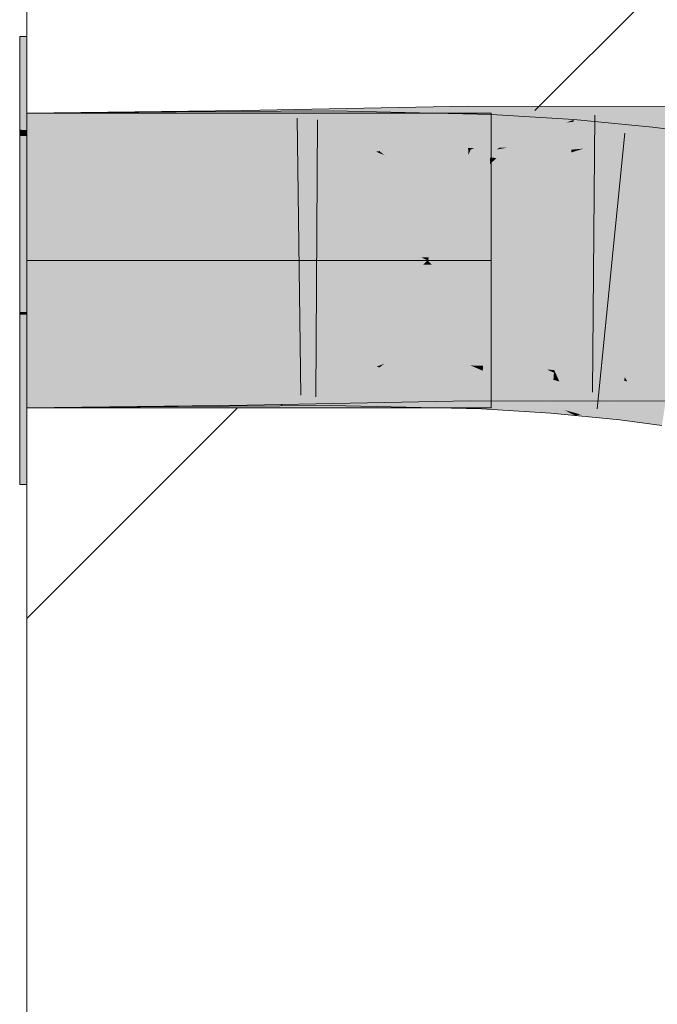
# Model space of a CAD drawing. Extents: x -620 to 300, y 62 to 1162.
# Tile 299 of 322: x 172.836 to 173.376, y 1030.862 to 1031.697. Entities that reach past the tile are written whole.
import ezdxf
from ezdxf.lldxf.tags import DXFTag

# ---------------------------------------------------------------- set-up
doc = ezdxf.new("R2010")
doc.units = 0
doc.layers.get('0').update_dxf_attribs({"lineweight": 13})
doc.layers.add('E_Detail_Linie_Text_Bem', color=7, linetype='Continuous', lineweight=13)
for name, color, linetype, lineweight, true_color in [('E_Detail_Wandschraffur', 7, 'Continuous', 5, 0xc0c0c0), ('E_Leerrohr 25-A06G94UQ8I', 7, 'Continuous', 9, 0xff8000), ('E_Leerrohr 25-Shading', 7, 'Continuous', 9, 0xff8000)]:
    doc.layers.add(name, color=color, linetype=linetype, lineweight=lineweight, true_color=true_color)
tags = doc.linetypes.add('fein_strichliert', pattern=[4, 1, -2, 1]).pattern_tags.tags
tags[8:9] = [DXFTag(74, 4), DXFTag(75, 0), DXFTag(340, '0'), DXFTag(46, 0.0), DXFTag(50, 0.0), DXFTag(44, 0.0), DXFTag(45, 0.0)]
tags[6:7] = [DXFTag(74, 4), DXFTag(75, 0), DXFTag(340, '0'), DXFTag(46, 0.0), DXFTag(50, 0.0), DXFTag(44, 0.0), DXFTag(45, 0.0)]
tags[4:5] = [DXFTag(74, 4), DXFTag(75, 0), DXFTag(340, '0'), DXFTag(46, 0.0), DXFTag(50, 0.0), DXFTag(44, 0.0), DXFTag(45, 0.0)]
tags = doc.linetypes.add('STRICHPUNKT2-A06G94UR8I', pattern=[12.7, 6.35, -3.175, 0, -3.175]).pattern_tags.tags
tags[10:11] = [DXFTag(74, 4), DXFTag(75, 0), DXFTag(340, '0'), DXFTag(46, 0.0), DXFTag(50, 0.0), DXFTag(44, 0.0), DXFTag(45, 0.0)]
tags[8:9] = [DXFTag(74, 4), DXFTag(75, 0), DXFTag(340, '0'), DXFTag(46, 0.0), DXFTag(50, 0.0), DXFTag(44, 0.0), DXFTag(45, 0.0)]
tags[6:7] = [DXFTag(74, 4), DXFTag(75, 0), DXFTag(340, '0'), DXFTag(46, 0.0), DXFTag(50, 0.0), DXFTag(44, 0.0), DXFTag(45, 0.0)]
tags[4:5] = [DXFTag(74, 4), DXFTag(75, 0), DXFTag(340, '0'), DXFTag(46, 0.0), DXFTag(50, 0.0), DXFTag(44, 0.0), DXFTag(45, 0.0)]

# ---------------------------------------------------------------- blocks, each defined once
blk = doc.blocks.new('Shading-A06G94F38I', base_point=(240.49254, 861.00525))
at = {"layer": 'E_Leerrohr 25-Shading', "color": 31, "true_color": 0xecb67f}
for points in [[(172.84151, 1031.60364), (172.84151, 1031.68286), (172.83551, 1031.60376), (172.83551, 1031.68286)], [(172.84151, 1031.60364), (172.84151, 1031.68286), (172.83551, 1031.60376), (172.83551, 1031.68286)], [(172.95596, 1031.61792), (172.84151, 1031.61792), (173.00835, 1031.49292), (172.84151, 1031.49292)], [(172.95596, 1031.61792), (172.84151, 1031.61792), (173.00835, 1031.49292), (172.84151, 1031.49292)], [(173.11552, 1031.4939), (172.9915, 1031.61792), (173.00809, 1031.49353), (172.95596, 1031.61792)], [(173.11552, 1031.4939), (172.9915, 1031.61792), (173.00809, 1031.49353), (172.95596, 1031.61792)], [(172.9915, 1031.61792), (173.10027, 1031.50916), (173.0565, 1031.61792), (173.14619, 1031.5282)], [(172.9915, 1031.61792), (173.10027, 1031.50916), (173.0565, 1031.61792), (173.14619, 1031.5282)], [(173.18539, 1031.61792), (173.0565, 1031.61792), (173.15504, 1031.54358), (173.13794, 1031.5365)], [(173.18539, 1031.61792), (173.0565, 1031.61792), (173.15504, 1031.54358), (173.13794, 1031.5365)], [(173.15504, 1031.54358), (173.21713, 1031.61792), (173.18539, 1031.61792)], [(173.15504, 1031.54358), (173.2355, 1031.57703), (173.21713, 1031.61792), (173.2355, 1031.61609)], [(173.15504, 1031.54358), (173.21713, 1031.61792), (173.18539, 1031.61792)], [(173.15504, 1031.54358), (173.2355, 1031.57703), (173.21713, 1031.61792), (173.2355, 1031.61609)], [(173.2355, 1031.61609), (173.2355, 1031.61792), (173.21713, 1031.61792)], [(173.2355, 1031.61609), (173.2355, 1031.61792), (173.21713, 1031.61792)], [(172.83551, 1031.59851), (172.84151, 1031.59863), (172.83551, 1031.60376), (172.84151, 1031.60364)], [(172.83551, 1031.59851), (172.84151, 1031.59863), (172.83551, 1031.60376), (172.84151, 1031.60364)], [(172.83551, 1031.49292), (172.84151, 1031.49292), (172.83551, 1031.59851), (172.84151, 1031.59863)], [(172.83551, 1031.49292), (172.84151, 1031.49292), (172.83551, 1031.59851), (172.84151, 1031.59863)], [(173.2355, 1031.57703), (173.13794, 1031.5365), (173.18301, 1031.49438), (173.18001, 1031.49438)], [(173.2355, 1031.57703), (173.13794, 1031.5365), (173.18301, 1031.49438), (173.18001, 1031.49438)], [(173.2355, 1031.57703), (173.18301, 1031.49438), (173.2355, 1031.54688)], [(173.2355, 1031.57703), (173.18301, 1031.49438), (173.2355, 1031.54688)], [(173.2355, 1031.54688), (173.20253, 1031.51392), (173.2355, 1031.52759)], [(173.2355, 1031.54688), (173.20253, 1031.51392), (173.2355, 1031.52759)], [(173.14619, 1031.5282), (173.10027, 1031.50916), (173.18001, 1031.49438), (173.11537, 1031.49402)], [(173.14619, 1031.5282), (173.10027, 1031.50916), (173.18001, 1031.49438), (173.11537, 1031.49402)], [(173.2355, 1031.52759), (173.20253, 1031.51392), (173.2355, 1031.49475), (173.18301, 1031.49438)], [(173.2355, 1031.52759), (173.20253, 1031.51392), (173.2355, 1031.49475), (173.18301, 1031.49438)], [(172.84151, 1031.4491), (172.84151, 1031.49292), (172.83551, 1031.44922), (172.83551, 1031.49292)], [(172.84151, 1031.4491), (172.84151, 1031.49292), (172.83551, 1031.44922), (172.83551, 1031.49292)], [(173.00835, 1031.49292), (172.84151, 1031.49292), (172.95717, 1031.36792), (172.84151, 1031.36792)], [(173.00835, 1031.49292), (172.84151, 1031.49292), (172.95717, 1031.36792), (172.84151, 1031.36792)], [(173.11415, 1031.4906), (173.1165, 1031.49292), (173.00775, 1031.49146), (173.00835, 1031.49292)], [(173.11415, 1031.4906), (173.1165, 1031.49292), (173.00775, 1031.49146), (173.00835, 1031.49292)], [(173.1165, 1031.49292), (173.11552, 1031.4939), (173.00835, 1031.49292), (173.00809, 1031.49353)], [(173.1165, 1031.49292), (173.11552, 1031.4939), (173.00835, 1031.49292), (173.00809, 1031.49353)], [(173.1815, 1031.49292), (173.1165, 1031.49292), (173.17793, 1031.48938), (173.11377, 1031.49023)], [(173.1815, 1031.49292), (173.1165, 1031.49292), (173.17793, 1031.48938), (173.11377, 1031.49023)], [(173.11537, 1031.49402), (173.1165, 1031.49292), (173.18001, 1031.49438), (173.1815, 1031.49292)], [(173.11537, 1031.49402), (173.1165, 1031.49292), (173.18001, 1031.49438), (173.1815, 1031.49292)], [(173.18518, 1031.48926), (173.1815, 1031.49292), (173.17793, 1031.48938)], [(173.18518, 1031.48926), (173.1815, 1031.49292), (173.17793, 1031.48938)], [(173.18001, 1031.49438), (173.1815, 1031.49292), (173.18301, 1031.49438)], [(173.18001, 1031.49438), (173.1815, 1031.49292), (173.18301, 1031.49438)], [(173.18301, 1031.49438), (173.1815, 1031.49292), (173.2355, 1031.49475), (173.2355, 1031.49292)], [(173.18301, 1031.49438), (173.1815, 1031.49292), (173.2355, 1031.49475), (173.2355, 1031.49292)], [(173.2355, 1031.48853), (173.2355, 1031.49292), (173.18518, 1031.48926), (173.1815, 1031.49292)], [(173.2355, 1031.48853), (173.2355, 1031.49292), (173.18518, 1031.48926), (173.1815, 1031.49292)], [(172.99352, 1031.36987), (173.11415, 1031.4906), (172.95784, 1031.36951), (173.00775, 1031.49146)], [(172.99352, 1031.36987), (173.11415, 1031.4906), (172.95784, 1031.36951), (173.00775, 1031.49146)], [(173.11377, 1031.49023), (173.10031, 1031.47668), (173.17793, 1031.48938), (173.14632, 1031.45776)], [(173.11377, 1031.49023), (173.10031, 1031.47668), (173.17793, 1031.48938), (173.14632, 1031.45776)], [(173.2355, 1031.4093), (173.17793, 1031.48938), (173.13812, 1031.44958)], [(173.2355, 1031.4093), (173.17793, 1031.48938), (173.13812, 1031.44958)], [(173.2355, 1031.4093), (173.2355, 1031.43896), (173.17793, 1031.48938), (173.18518, 1031.48926)], [(173.2355, 1031.4093), (173.2355, 1031.43896), (173.17793, 1031.48938), (173.18518, 1031.48926)], [(173.2355, 1031.45825), (173.2355, 1031.48853), (173.20248, 1031.47192), (173.18518, 1031.48926)], [(173.2355, 1031.45825), (173.2355, 1031.48853), (173.20248, 1031.47192), (173.18518, 1031.48926)], [(173.14632, 1031.45776), (173.10031, 1031.47668), (173.06107, 1031.37244), (172.99469, 1031.37109)], [(173.14632, 1031.45776), (173.10031, 1031.47668), (173.06107, 1031.37244), (172.99469, 1031.37109)], [(173.20248, 1031.47192), (173.2355, 1031.43896), (173.2355, 1031.45825)], [(173.20248, 1031.47192), (173.2355, 1031.43896), (173.2355, 1031.45825)], [(172.83551, 1031.44922), (172.83551, 1031.44702), (172.84151, 1031.4491), (172.84151, 1031.44702)], [(172.83551, 1031.44922), (172.83551, 1031.44702), (172.84151, 1031.4491), (172.84151, 1031.44702)], [(172.84151, 1031.44702), (172.83551, 1031.44702), (172.84151, 1031.41431), (172.83551, 1031.41418)], [(172.84151, 1031.44702), (172.83551, 1031.44702), (172.84151, 1031.41431), (172.83551, 1031.41418)], [(173.18318, 1031.37671), (173.15561, 1031.44226), (173.06143, 1031.3728), (173.13812, 1031.44958)], [(173.18318, 1031.37671), (173.15561, 1031.44226), (173.06143, 1031.3728), (173.13812, 1031.44958)], [(173.2355, 1031.3783), (173.2355, 1031.4093), (173.18318, 1031.37671), (173.15561, 1031.44226)], [(173.2355, 1031.3783), (173.2355, 1031.4093), (173.18318, 1031.37671), (173.15561, 1031.44226)], [(172.83551, 1031.41418), (172.83551, 1031.30286), (172.84151, 1031.41431), (172.84151, 1031.30286)], [(172.83551, 1031.41418), (172.83551, 1031.30286), (172.84151, 1031.41431), (172.84151, 1031.30286)], [(173.18256, 1031.36792), (173.18687, 1031.36792), (173.06143, 1031.3728), (173.18318, 1031.37671)], [(173.18256, 1031.36792), (173.18687, 1031.36792), (173.06143, 1031.3728), (173.18318, 1031.37671)], [(173.18687, 1031.36792), (173.20714, 1031.36792), (173.18318, 1031.37671), (173.2032, 1031.37732)], [(173.18687, 1031.36792), (173.20714, 1031.36792), (173.18318, 1031.37671), (173.2032, 1031.37732)], [(173.20714, 1031.36792), (173.2355, 1031.36792), (173.2032, 1031.37732), (173.2355, 1031.3783)], [(173.20714, 1031.36792), (173.2355, 1031.36792), (173.2032, 1031.37732), (173.2355, 1031.3783)], [(172.95717, 1031.36792), (172.9915, 1031.36792), (172.95784, 1031.36951), (172.99352, 1031.36987)], [(172.95717, 1031.36792), (172.9915, 1031.36792), (172.95784, 1031.36951), (172.99352, 1031.36987)], [(172.99469, 1031.37109), (172.9915, 1031.36792), (173.06107, 1031.37244), (173.0565, 1031.36792)], [(172.99469, 1031.37109), (172.9915, 1031.36792), (173.06107, 1031.37244), (173.0565, 1031.36792)], [(173.0565, 1031.36792), (173.18256, 1031.36792), (173.06105, 1031.37244)], [(173.0565, 1031.36792), (173.18256, 1031.36792), (173.06105, 1031.37244)], [(173.18256, 1031.36792), (173.06143, 1031.3728), (173.06105, 1031.37244)], [(173.18256, 1031.36792), (173.06143, 1031.3728), (173.06105, 1031.37244)]]:
    blk.add_solid(points, dxfattribs=at)
at = {"layer": 'E_Leerrohr 25-Shading', "color": 43, "true_color": 0xd7ab7f}
for points in [[(172.84151, 1031.5813), (173.02509, 1031.5835), (172.9915, 1031.61975), (173.02473, 1031.60645)], [(172.84151, 1031.5813), (172.9915, 1031.61975), (172.84151, 1031.61792)], [(172.96838, 1031.58228), (172.96812, 1031.6189), (172.84151, 1031.5813), (172.84151, 1031.61792)], [(172.96812, 1031.6189), (172.96838, 1031.58228), (172.9915, 1031.61902), (173.02405, 1031.60583)], [(173.02473, 1031.60645), (173.02452, 1031.62012), (172.9915, 1031.61975)], [(173.02405, 1031.60583), (173.0565, 1031.61951), (172.9915, 1031.61902)], [(173.0565, 1031.61951), (173.02405, 1031.60583), (173.10107, 1031.58313), (173.0799, 1031.58301)], [(173.05551, 1031.62073), (173.02452, 1031.62012), (173.05551, 1031.61133)], [(173.05551, 1031.61133), (173.02452, 1031.62012), (173.05551, 1031.59424), (173.02473, 1031.60645)], [(173.14313, 1031.58643), (173.0565, 1031.62073), (173.05551, 1031.61133), (173.05551, 1031.62073)], [(173.18536, 1031.62317), (173.0565, 1031.62073), (173.15479, 1031.5918), (173.13783, 1031.5885)], [(173.10121, 1031.6012), (173.10136, 1031.61975), (173.0565, 1031.61951)], [(173.0565, 1031.61951), (173.10107, 1031.58313), (173.10121, 1031.6012)], [(173.10121, 1031.6012), (173.13783, 1031.58521), (173.10136, 1031.61975), (173.14081, 1031.58569)], [(173.14081, 1031.58569), (173.1548, 1031.58777), (173.10136, 1031.61975), (173.1702, 1031.60291)], [(173.18539, 1031.61792), (173.10136, 1031.61975), (173.1702, 1031.60291)], [(173.21565, 1031.62366), (173.18536, 1031.62317), (173.21584, 1031.60339), (173.15479, 1031.5918)], [(173.23531, 1031.59985), (173.2359, 1031.61682), (173.1702, 1031.60291), (173.18539, 1031.61792)], [(173.21565, 1031.62366), (173.21584, 1031.60339), (173.3065, 1031.62366), (173.28709, 1031.6156)], [(173.24274, 1031.58862), (173.29912, 1031.62061), (173.22115, 1031.58838)], [(173.29912, 1031.62061), (173.24274, 1031.58862), (173.37151, 1031.62354), (173.24565, 1031.58862)], [(173.31357, 1031.59961), (173.37151, 1031.62354), (173.2494, 1031.58862), (173.24565, 1031.58862)], [(173.37151, 1031.62354), (173.28311, 1031.58704), (173.40909, 1031.58862), (173.38237, 1031.58704)], [(173.31694, 1031.62366), (173.3065, 1031.62366), (173.29912, 1031.62061)], [(173.29912, 1031.62061), (173.37151, 1031.62354), (173.31694, 1031.62366)], [(173.37151, 1031.62354), (173.40909, 1031.58862), (173.4099, 1031.62354)], [(173.14313, 1031.58643), (173.05551, 1031.61133), (173.1425, 1031.58643)], [(173.07941, 1031.58472), (173.1425, 1031.58643), (173.05551, 1031.59424), (173.05551, 1031.61133)], [(173.28709, 1031.6156), (173.21584, 1031.60339), (173.22142, 1031.58838), (173.21597, 1031.58838)], [(173.30362, 1031.58691), (173.30548, 1031.6106), (173.23488, 1031.58716), (173.29906, 1031.60986)], [(173.28703, 1031.60559), (173.2359, 1031.61682), (173.23531, 1031.59985)], [(173.28703, 1031.60559), (173.3056, 1031.61218), (173.2359, 1031.61682), (173.30563, 1031.61255)], [(173.30548, 1031.6106), (173.3056, 1031.61218), (173.29906, 1031.60986)], [(173.30362, 1031.58691), (173.31357, 1031.58777), (173.31703, 1031.61145), (173.37151, 1031.6062)], [(173.30362, 1031.58691), (173.31703, 1031.61145), (173.30548, 1031.6106)], [(173.31703, 1031.61145), (173.30563, 1031.61255), (173.30548, 1031.6106)], [(173.02405, 1031.60583), (172.96838, 1031.58228), (173.0799, 1031.58301)], [(173.02473, 1031.60645), (173.02509, 1031.5835), (173.0799, 1031.58459)], [(173.10107, 1031.58313), (173.1449, 1031.58215), (173.10121, 1031.6012)], [(173.21584, 1031.60339), (173.13783, 1031.5885), (173.21597, 1031.58838), (173.14313, 1031.58643)], [(173.1548, 1031.58777), (173.20276, 1031.59497), (173.1702, 1031.60291)], [(173.23531, 1031.59985), (173.1702, 1031.60291), (173.20276, 1031.59497)], [(173.23488, 1031.58716), (173.28703, 1031.60559), (173.23531, 1031.59985)], [(173.30278, 1031.57605), (173.37151, 1031.6062), (173.30344, 1031.58447)], [(173.30278, 1031.57605), (173.36841, 1031.5697), (173.37151, 1031.6062), (173.37248, 1031.60608)], [(173.41264, 1031.56384), (173.41817, 1031.59998), (173.36841, 1031.5697), (173.37248, 1031.60608)], [(173.23488, 1031.58716), (173.20276, 1031.59497), (173.1449, 1031.58215), (173.14081, 1031.58569)], [(173.20276, 1031.59497), (173.23488, 1031.58716), (173.23531, 1031.59985)], [(173.31357, 1031.59961), (173.24939, 1031.58862), (173.28813, 1031.58911)], [(173.1449, 1031.58582), (173.1425, 1031.58643), (173.0799, 1031.58459), (173.07941, 1031.58472)], [(173.13783, 1031.58521), (173.1449, 1031.58215), (173.14081, 1031.58569)], [(173.1425, 1031.58643), (173.1449, 1031.58582), (173.14313, 1031.58643)], [(173.14313, 1031.58643), (173.1449, 1031.58582), (173.21597, 1031.58838), (173.21599, 1031.58704)], [(173.23488, 1031.58716), (173.1449, 1031.58215), (173.21812, 1031.58057)], [(173.21597, 1031.58838), (173.21599, 1031.58704), (173.22142, 1031.58838), (173.21812, 1031.58704)], [(173.21812, 1031.58704), (173.24007, 1031.58704), (173.22115, 1031.58838), (173.24274, 1031.58862)], [(173.21812, 1031.58057), (173.23463, 1031.5802), (173.23488, 1031.58716)], [(173.28705, 1031.58508), (173.23488, 1031.58716), (173.24008, 1031.57983), (173.23463, 1031.5802)], [(173.30362, 1031.58691), (173.23488, 1031.58716), (173.28705, 1031.58508)], [(173.24939, 1031.58862), (173.24007, 1031.58704), (173.28813, 1031.58911), (173.28311, 1031.58704)], [(173.24565, 1031.58862), (173.24007, 1031.58704), (173.2494, 1031.58862)], [(173.24274, 1031.58862), (173.24007, 1031.58704), (173.24565, 1031.58862)], [(173.30344, 1031.58447), (173.28705, 1031.58508), (173.28311, 1031.57727), (173.24008, 1031.57983)], [(173.28311, 1031.57727), (173.30278, 1031.57605), (173.30344, 1031.58447)], [(173.28705, 1031.58508), (173.30344, 1031.58447), (173.30362, 1031.58691)], [(173.30344, 1031.58447), (173.31357, 1031.58777), (173.30362, 1031.58691)], [(173.02814, 1031.38538), (173.1449, 1031.40894), (173.0799, 1031.40771)], [(173.02814, 1031.38538), (173.02838, 1031.37024), (173.1449, 1031.40894), (173.0565, 1031.37073)], [(173.1449, 1031.40894), (173.13821, 1031.40613), (173.21758, 1031.41028), (173.21773, 1031.39392)], [(173.21758, 1031.41028), (173.21773, 1031.39392), (173.21812, 1031.41028), (173.28589, 1031.3822)], [(173.37151, 1031.37366), (173.24033, 1031.41028), (173.29771, 1031.37732), (173.21812, 1031.41028)], [(173.24033, 1031.41028), (173.37151, 1031.37366), (173.31337, 1031.39771)], [(173.28311, 1031.41028), (173.24033, 1031.41028), (173.31337, 1031.39771)], [(173.37151, 1031.37366), (173.4041, 1031.37366), (173.28311, 1031.41028), (173.40495, 1031.41028)], [(172.84151, 1031.40454), (172.84151, 1031.36792), (172.99359, 1031.40637), (172.98528, 1031.39795)], [(172.84151, 1031.36792), (172.95715, 1031.3689), (172.96962, 1031.40552), (172.96979, 1031.38159)], [(172.84151, 1031.36792), (172.96962, 1031.40552), (172.84151, 1031.40454)], [(173.02782, 1031.40674), (172.98528, 1031.39795), (172.9915, 1031.36975), (172.95715, 1031.36926)], [(172.99359, 1031.40564), (172.96962, 1031.40552), (172.96979, 1031.38159)], [(173.0799, 1031.40625), (172.99359, 1031.40564), (172.96988, 1031.3689), (172.96979, 1031.38159)], [(173.0799, 1031.40625), (172.96988, 1031.3689), (173.03767, 1031.38843)], [(172.98528, 1031.39795), (173.02782, 1031.40674), (172.99359, 1031.40637)], [(173.02782, 1031.40674), (172.9915, 1031.36975), (173.02814, 1031.38538)], [(173.05782, 1031.37061), (173.09967, 1031.40637), (172.99352, 1031.36987), (173.03767, 1031.38843)], [(173.02782, 1031.40674), (173.02814, 1031.38538), (173.0799, 1031.40771)], [(173.03767, 1031.38843), (173.09967, 1031.40637), (173.0799, 1031.40625)], [(173.15584, 1031.40332), (173.13821, 1031.40613), (173.18684, 1031.37317), (173.0565, 1031.37073)], [(173.09952, 1031.38757), (173.09967, 1031.40637), (173.05919, 1031.37061), (173.05782, 1031.37061)], [(173.09952, 1031.38757), (173.09938, 1031.36975), (173.13823, 1031.40271), (173.1409, 1031.40222)], [(173.15585, 1031.39929), (173.1409, 1031.40222), (173.18687, 1031.3678), (173.09938, 1031.36975)], [(173.09952, 1031.38757), (173.14313, 1031.40466), (173.09967, 1031.40601)], [(173.14313, 1031.40466), (173.1449, 1031.4054), (173.09967, 1031.40601), (173.09967, 1031.40637)], [(173.13823, 1031.40271), (173.1409, 1031.40222), (173.14313, 1031.40466), (173.14398, 1031.40466)], [(173.22791, 1031.38538), (173.14398, 1031.40466), (173.1409, 1031.40222)], [(173.14398, 1031.40466), (173.1449, 1031.4054), (173.14313, 1031.40466)], [(173.16245, 1031.40405), (173.1449, 1031.4054), (173.14398, 1031.40466)], [(173.22791, 1031.38538), (173.22839, 1031.39929), (173.14398, 1031.40466), (173.16245, 1031.40405)], [(173.17036, 1031.40479), (173.1449, 1031.4054), (173.17625, 1031.40369), (173.16245, 1031.40405)], [(173.21773, 1031.39392), (173.15584, 1031.40332), (173.21791, 1031.37366), (173.18684, 1031.37317)], [(173.16245, 1031.40405), (173.22839, 1031.39929), (173.22147, 1031.40234)], [(173.22147, 1031.40234), (173.21812, 1031.40381), (173.17625, 1031.40369), (173.17036, 1031.40479)], [(173.21812, 1031.40381), (173.22147, 1031.40234), (173.22853, 1031.40356), (173.22849, 1031.4021)], [(173.22147, 1031.40234), (173.22839, 1031.39929), (173.22849, 1031.4021)], [(173.22849, 1031.4021), (173.22839, 1031.39929), (173.2509, 1031.40039), (173.25368, 1031.39966)], [(173.24033, 1031.40283), (173.22853, 1031.40356), (173.2509, 1031.40039), (173.22849, 1031.4021)], [(173.25368, 1031.39966), (173.28311, 1031.40027), (173.24033, 1031.40283)], [(172.98528, 1031.39795), (172.84151, 1031.36792), (172.95715, 1031.36926)], [(173.18039, 1031.39453), (173.15585, 1031.39929), (173.20714, 1031.36743), (173.18687, 1031.3678)], [(173.22726, 1031.36694), (173.22791, 1031.38538), (173.20714, 1031.36743), (173.18039, 1031.39453)], [(173.21773, 1031.39392), (173.21791, 1031.37366), (173.28589, 1031.3822), (173.3065, 1031.37366)], [(173.22839, 1031.39929), (173.22791, 1031.38538), (173.28584, 1031.37195)], [(173.25368, 1031.39966), (173.22839, 1031.39929), (173.28831, 1031.3916), (173.28673, 1031.37158)], [(173.25824, 1031.39978), (173.25368, 1031.39966), (173.28877, 1031.39746), (173.28831, 1031.3916)], [(173.28877, 1031.39758), (173.28311, 1031.40027), (173.28877, 1031.39746), (173.25824, 1031.39978)], [(173.28877, 1031.39758), (173.28896, 1031.3999), (173.28311, 1031.40027)], [(173.28877, 1031.39758), (173.28831, 1031.3916), (173.29041, 1031.39673), (173.29332, 1031.39026)], [(173.28877, 1031.39758), (173.29041, 1031.39673), (173.28879, 1031.39771), (173.29001, 1031.39758)], [(173.29001, 1031.39758), (173.28896, 1031.3999), (173.28879, 1031.39771)], [(173.34877, 1031.39404), (173.28896, 1031.3999), (173.34839, 1031.39075), (173.29001, 1031.39758)], [(173.29001, 1031.39758), (173.29041, 1031.39673), (173.34839, 1031.39075), (173.34589, 1031.36829)], [(173.31335, 1031.38489), (173.29041, 1031.39673), (173.29332, 1031.39026)], [(173.35089, 1031.39038), (173.34877, 1031.39404), (173.34839, 1031.39075)], [(173.38596, 1031.38904), (173.34877, 1031.39404), (173.3858, 1031.38806), (173.34906, 1031.39355)], [(173.34906, 1031.39355), (173.35089, 1031.39038), (173.3858, 1031.38806), (173.38528, 1031.38477)], [(173.03767, 1031.38843), (172.96988, 1031.3689), (172.9915, 1031.36902)], [(172.9915, 1031.36975), (173.02838, 1031.37024), (173.02814, 1031.38538)], [(173.09952, 1031.38757), (173.05919, 1031.37061), (173.0994, 1031.37097)], [(173.22791, 1031.38538), (173.22726, 1031.36694), (173.28673, 1031.37158), (173.28609, 1031.3634)], [(173.22791, 1031.38538), (173.28673, 1031.37158), (173.28584, 1031.37195)], [(173.29332, 1031.39026), (173.28831, 1031.3916), (173.29765, 1031.36597), (173.28673, 1031.37158)], [(173.31139, 1031.36218), (173.34589, 1031.36829), (173.29332, 1031.39026), (173.31335, 1031.38489)], [(173.31139, 1031.36218), (173.29332, 1031.39026), (173.30539, 1031.36389)], [(173.29332, 1031.39026), (173.29765, 1031.36597), (173.30539, 1031.36389)], [(173.34589, 1031.36829), (173.37151, 1031.354), (173.34839, 1031.39075), (173.35089, 1031.39038)], [(173.35089, 1031.39038), (173.37151, 1031.354), (173.38528, 1031.38477), (173.38042, 1031.35291)], [(172.95715, 1031.3689), (172.96988, 1031.3689), (172.96979, 1031.38159)], [(173.29771, 1031.37732), (173.3065, 1031.37366), (173.31897, 1031.37366)], [(173.37151, 1031.37366), (173.29771, 1031.37732), (173.31897, 1031.37366)], [(173.0565, 1031.36951), (173.05782, 1031.37061), (172.9915, 1031.36902), (172.99352, 1031.36987)], [(173.05919, 1031.37061), (173.0565, 1031.36951), (173.0994, 1031.37097), (173.09938, 1031.36975)], [(173.05782, 1031.37061), (173.0565, 1031.36951), (173.05919, 1031.37061)], [(173.28609, 1031.3634), (173.3065, 1031.36133), (173.28673, 1031.37158)], [(173.3447, 1031.35767), (173.34589, 1031.36829), (173.31908, 1031.36011), (173.31139, 1031.36218)], [(173.3447, 1031.35767), (173.37151, 1031.354), (173.34589, 1031.36829)], [(173.29765, 1031.36597), (173.3065, 1031.36133), (173.30539, 1031.36389)], [(173.3065, 1031.36133), (173.31139, 1031.36218), (173.30539, 1031.36389)], [(173.31139, 1031.36218), (173.3065, 1031.36133), (173.31908, 1031.36011)]]:
    blk.add_solid(points, dxfattribs=at)
at = {"layer": 'E_Leerrohr 25-Shading', "color": 31, "true_color": 0xfabd7f}
for points in [[(173.02509, 1031.5835), (173.02644, 1031.49512), (173.0799, 1031.58459), (173.1165, 1031.49683)], [(173.0799, 1031.58459), (173.10022, 1031.53589), (173.1449, 1031.58582), (173.1461, 1031.58289)], [(173.1449, 1031.58582), (173.1815, 1031.49805), (173.21599, 1031.58704), (173.21603, 1031.58203)], [(173.21812, 1031.58704), (173.21599, 1031.58704), (173.21603, 1031.58203)], [(173.21603, 1031.58203), (173.2162, 1031.56323), (173.21812, 1031.58704), (173.21777, 1031.56482)], [(173.28311, 1031.58704), (173.24007, 1031.58704), (173.21678, 1031.49866), (173.21777, 1031.56482)], [(173.28311, 1031.58704), (173.21678, 1031.49866), (173.24651, 1031.49866)], [(173.24007, 1031.58704), (173.21812, 1031.58704), (173.21777, 1031.56482)], [(173.31244, 1031.58704), (173.28311, 1031.58704), (173.30313, 1031.49866), (173.24651, 1031.49866)], [(173.38237, 1031.58704), (173.31244, 1031.58704), (173.36855, 1031.49866), (173.30313, 1031.49866)], [(173.36855, 1031.49866), (173.407, 1031.49866), (173.38237, 1031.58704), (173.40904, 1031.58691)], [(173.02644, 1031.49512), (173.02509, 1031.5835), (172.84151, 1031.49292), (172.84151, 1031.5813)], [(172.96899, 1031.4939), (172.96838, 1031.58228), (172.84151, 1031.49292), (172.84151, 1031.5813)], [(172.96899, 1031.4939), (173.0799, 1031.58301), (172.96838, 1031.58228)], [(172.96899, 1031.4939), (173.10037, 1031.49475), (173.0799, 1031.58301), (173.10068, 1031.53296)], [(173.10068, 1031.53296), (173.10107, 1031.58313), (173.0799, 1031.58301)], [(173.10022, 1031.53589), (173.1165, 1031.49683), (173.1461, 1031.58289), (173.1815, 1031.49805)], [(173.12398, 1031.5575), (173.10107, 1031.58313), (173.10069, 1031.53455)], [(173.1449, 1031.58215), (173.10107, 1031.58313), (173.1461, 1031.57922), (173.12398, 1031.5575)], [(173.1461, 1031.57922), (173.12398, 1031.5575), (173.18047, 1031.49548), (173.17923, 1031.49548)], [(173.21812, 1031.58057), (173.1449, 1031.58215), (173.18257, 1031.49548), (173.18047, 1031.49548)], [(173.21603, 1031.58203), (173.20256, 1031.54932), (173.2162, 1031.56323)], [(173.21812, 1031.58057), (173.20256, 1031.54333), (173.23463, 1031.5802), (173.23444, 1031.57458)], [(173.28311, 1031.57727), (173.23444, 1031.57458), (173.24825, 1031.49512), (173.2317, 1031.49536)], [(173.23463, 1031.5802), (173.23444, 1031.57458), (173.24008, 1031.57983)], [(173.23444, 1031.57458), (173.28311, 1031.57727), (173.24008, 1031.57983)], [(173.28311, 1031.57727), (173.24812, 1031.49475), (173.30278, 1031.57605), (173.29628, 1031.49329)], [(173.35953, 1031.49023), (173.36841, 1031.5697), (173.29628, 1031.49329), (173.30278, 1031.57605)], [(173.23444, 1031.57458), (173.20256, 1031.54333), (173.2317, 1031.49536), (173.18257, 1031.49548)], [(173.40099, 1031.48743), (173.41264, 1031.56384), (173.35953, 1031.49023), (173.36841, 1031.5697)], [(173.20256, 1031.54932), (173.1815, 1031.49805), (173.2162, 1031.56323), (173.21678, 1031.49866)], [(173.2162, 1031.56323), (173.21678, 1031.49866), (173.21777, 1031.56482)], [(173.10068, 1031.53296), (173.12398, 1031.5575), (173.10069, 1031.53455)], [(173.10068, 1031.53296), (173.17635, 1031.49548), (173.12398, 1031.5575), (173.17923, 1031.49548)], [(173.10068, 1031.53296), (173.10037, 1031.49475), (173.1165, 1031.49438)], [(173.17635, 1031.49548), (173.10068, 1031.53296), (173.116, 1031.49561)], [(172.84151, 1031.40454), (172.99359, 1031.40637), (172.84151, 1031.49292), (173.00833, 1031.495)], [(172.96962, 1031.40552), (172.96899, 1031.4939), (172.84151, 1031.40454), (172.84151, 1031.49292)], [(172.96899, 1031.4939), (172.96962, 1031.40552), (173.00833, 1031.49414), (172.99664, 1031.42395)], [(172.99359, 1031.40637), (173.02782, 1031.40674), (173.00833, 1031.495), (173.02644, 1031.49512)], [(173.10037, 1031.49475), (172.99664, 1031.42395), (173.0799, 1031.40625), (172.99359, 1031.40564)], [(172.99664, 1031.42395), (173.10037, 1031.49475), (173.00833, 1031.49414)], [(173.02644, 1031.49512), (173.02782, 1031.40674), (173.1165, 1031.49683), (173.0799, 1031.40771)], [(173.10037, 1031.49475), (173.0799, 1031.40625), (173.10005, 1031.45508)], [(173.10037, 1031.49475), (173.10005, 1031.45508), (173.1165, 1031.49438)], [(173.11546, 1031.49182), (173.10005, 1031.45508), (173.18135, 1031.49292)], [(173.1165, 1031.49683), (173.10034, 1031.45752), (173.1815, 1031.49805), (173.14639, 1031.4126)], [(173.1815, 1031.49292), (173.10074, 1031.45532), (173.14639, 1031.40894)], [(173.1165, 1031.49438), (173.11546, 1031.49182), (173.1815, 1031.49292), (173.18135, 1031.49292)], [(173.1165, 1031.49438), (173.1815, 1031.49292), (173.116, 1031.49561), (173.17635, 1031.49548)], [(173.1815, 1031.49805), (173.1449, 1031.40894), (173.21756, 1031.41162), (173.21758, 1031.41028)], [(173.21812, 1031.40381), (173.1815, 1031.49292), (173.17036, 1031.40479), (173.15233, 1031.4231)], [(173.17635, 1031.49548), (173.1815, 1031.49292), (173.17923, 1031.49548)], [(173.17923, 1031.49548), (173.1815, 1031.49292), (173.18047, 1031.49548)], [(173.18047, 1031.49548), (173.1815, 1031.49292), (173.18257, 1031.49548)], [(173.21678, 1031.49866), (173.1815, 1031.49805), (173.21736, 1031.43323), (173.20245, 1031.44788)], [(173.18257, 1031.49548), (173.1815, 1031.49292), (173.2317, 1031.49536), (173.23158, 1031.49182)], [(173.23158, 1031.49182), (173.1815, 1031.49292), (173.22893, 1031.41492), (173.20245, 1031.44189)], [(173.21678, 1031.49866), (173.28311, 1031.41028), (173.24651, 1031.49866)], [(173.21678, 1031.49866), (173.21736, 1031.43323), (173.28311, 1031.41028), (173.24033, 1031.41028)], [(173.2317, 1031.49536), (173.23158, 1031.49182), (173.24825, 1031.49512), (173.24651, 1031.49097)], [(173.28311, 1031.41028), (173.40495, 1031.41028), (173.24651, 1031.49866), (173.407, 1031.49866)], [(173.24812, 1031.49475), (173.24651, 1031.49097), (173.29628, 1031.49329), (173.29587, 1031.48804)], [(173.29587, 1031.48804), (173.3586, 1031.48193), (173.29628, 1031.49329), (173.35953, 1031.49023)], [(173.23158, 1031.49182), (173.22893, 1031.41492), (173.28311, 1031.40027), (173.24033, 1031.40283)], [(173.23158, 1031.49182), (173.28311, 1031.40027), (173.24651, 1031.49097)], [(173.28311, 1031.40027), (173.28896, 1031.3999), (173.24651, 1031.49097), (173.29587, 1031.48804)], [(173.34877, 1031.39404), (173.3586, 1031.48193), (173.28896, 1031.3999), (173.29587, 1031.48804)], [(173.3586, 1031.48193), (173.39929, 1031.47644), (173.35953, 1031.49023), (173.40099, 1031.48743)], [(173.38596, 1031.38904), (173.39929, 1031.47644), (173.34877, 1031.39404), (173.3586, 1031.48193)], [(173.10034, 1031.45752), (173.0799, 1031.40771), (173.14639, 1031.4126), (173.1449, 1031.40894)], [(173.0799, 1031.40625), (173.09967, 1031.40637), (173.10005, 1031.45508)], [(173.10074, 1031.45532), (173.10005, 1031.45508), (173.1449, 1031.4054), (173.09967, 1031.40637)], [(173.10074, 1031.45532), (173.1449, 1031.4054), (173.14639, 1031.40894)], [(173.20245, 1031.44788), (173.21756, 1031.41162), (173.21736, 1031.43323)], [(173.20245, 1031.44189), (173.21812, 1031.40381), (173.22893, 1031.41492), (173.22853, 1031.40356)], [(173.21736, 1031.43323), (173.21758, 1031.41028), (173.24033, 1031.41028)], [(172.99664, 1031.42395), (172.96962, 1031.40552), (172.99359, 1031.40564)], [(173.15233, 1031.4231), (173.1449, 1031.4054), (173.17036, 1031.40479)], [(173.22893, 1031.41492), (173.22853, 1031.40356), (173.24033, 1031.40283)]]:
    blk.add_solid(points, dxfattribs=at)
blk = doc.blocks.new('Referenz-A06G94UU8I')
at = {"layer": 'E_Detail_Linie_Text_Bem', "linetype": 'Continuous', "ltscale": 0.13}
blk.add_line((172.84151, 1020.69282), (172.84151, 1032.49282), dxfattribs=at)
at = {"layer": 'E_Detail_Wandschraffur', "linetype": 'fein_strichliert', "ltscale": 0.13}
for p, q in [((173.27261, 1031.62019), (174.14524, 1032.49282)), ((172.84151, 1031.18909), (173.02034, 1031.36792))]:
    blk.add_line(p, q, dxfattribs=at)
at = {"layer": 'E_Leerrohr 25-A06G94UQ8I', "linetype": 'Continuous', "ltscale": 0.13}
for p, q in [((172.84151, 1031.68292), (172.83551, 1031.68292)), ((172.83551, 1031.57162), (172.83551, 1031.68292)), ((172.84151, 1031.68292), (172.83551, 1031.68292)), ((172.83551, 1031.57162), (172.83551, 1031.68292)), ((172.84151, 1031.57162), (172.84151, 1031.68292)), ((172.84151, 1031.57162), (172.84151, 1031.68292)), ((173.02453, 1031.62016), (172.84151, 1031.61792)), ((172.96812, 1031.61894), (172.84151, 1031.61792)), ((172.84151, 1031.61792), (172.84151, 1031.36792)), ((173.23551, 1031.61792), (172.84151, 1031.61792)), ((172.84151, 1031.54469), (172.84151, 1031.61792)), ((173.23551, 1031.61792), (172.84151, 1031.61792)), ((172.84151, 1031.54469), (172.84151, 1031.61792)), ((172.84151, 1031.61792), (172.84151, 1031.36792)), ((173.10136, 1031.61973), (172.96812, 1031.61894)), ((173.21565, 1031.62369), (173.02453, 1031.62016)), ((173.2359, 1031.61679), (173.10136, 1031.61973)), ((173.40989, 1031.62357), (173.21565, 1031.62369)), ((173.23551, 1031.54469), (173.23551, 1031.61792)), ((173.23551, 1031.54469), (173.23551, 1031.61792)), ((173.07087, 1031.61351), (173.07413, 1031.37854)), ((173.08817, 1031.61215), (173.08666, 1031.37716)), ((173.30564, 1031.6126), (173.2359, 1031.61679)), ((173.37248, 1031.60613), (173.30564, 1031.6126)), ((173.32352, 1031.61614), (173.32144, 1031.38115)), ((173.41816, 1031.59998), (173.37248, 1031.60613)), ((173.34881, 1031.6009), (173.32534, 1031.36708)), ((172.83551, 1031.41421), (172.83551, 1031.57162)), ((172.83551, 1031.41421), (172.83551, 1031.57162)), ((172.84151, 1031.41421), (172.84151, 1031.57162)), ((172.84151, 1031.41421), (172.84151, 1031.57162)), ((172.84151, 1031.44114), (172.84151, 1031.54469)), ((172.84151, 1031.44114), (172.84151, 1031.54469)), ((173.23551, 1031.44114), (173.23551, 1031.54469)), ((173.23551, 1031.44114), (173.23551, 1031.54469)), ((172.84151, 1031.36792), (172.84151, 1031.44114)), ((172.84151, 1031.36792), (172.84151, 1031.44114)), ((173.23551, 1031.36792), (173.23551, 1031.44114)), ((173.23551, 1031.36792), (173.23551, 1031.44114)), ((172.83551, 1031.30292), (172.83551, 1031.41421)), ((172.83551, 1031.30292), (172.83551, 1031.41421)), ((172.84151, 1031.30292), (172.84151, 1031.41421)), ((172.84151, 1031.30292), (172.84151, 1031.41421)), ((173.02837, 1031.37019), (172.84151, 1031.36792)), ((172.96988, 1031.36894), (172.84151, 1031.36792)), ((172.84151, 1031.36792), (173.23551, 1031.36792)), ((172.84151, 1031.36792), (173.23551, 1031.36792)), ((173.09938, 1031.36974), (172.96988, 1031.36894)), ((173.2179, 1031.3737), (173.02837, 1031.37019)), ((173.22727, 1031.36694), (173.09938, 1031.36974)), ((173.40411, 1031.37364), (173.2179, 1031.3737)), ((173.28609, 1031.36337), (173.22727, 1031.36694)), ((173.3447, 1031.35768), (173.28609, 1031.36337)), ((173.38042, 1031.35285), (173.3447, 1031.35768)), ((172.83551, 1031.30292), (172.84151, 1031.30292)), ((172.83551, 1031.30292), (172.84151, 1031.30292))]:
    blk.add_line(p, q, dxfattribs=at)
at = {"layer": 'E_Leerrohr 25-A06G94UQ8I', "linetype": 'STRICHPUNKT2-A06G94UR8I', "lineweight": 5, "ltscale": 0.13}
blk.add_line((172.84151, 1031.49292), (173.23551, 1031.49292), dxfattribs=at)
blk.add_line((172.84151, 1031.49292), (173.23551, 1031.49292), dxfattribs=at)

msp = doc.modelspace()

# ---------------------------------------------------------------- block references
at = {"color": 8, "lineweight": 25, "ltscale": 0.25, "true_color": 0x808080}
msp.add_blockref('Referenz-A06G94UU8I', (0, 0), dxfattribs=at)
msp.add_blockref('Shading-A06G94F38I', (240.49254, 861.00525))

doc.saveas('drawing.dxf')
